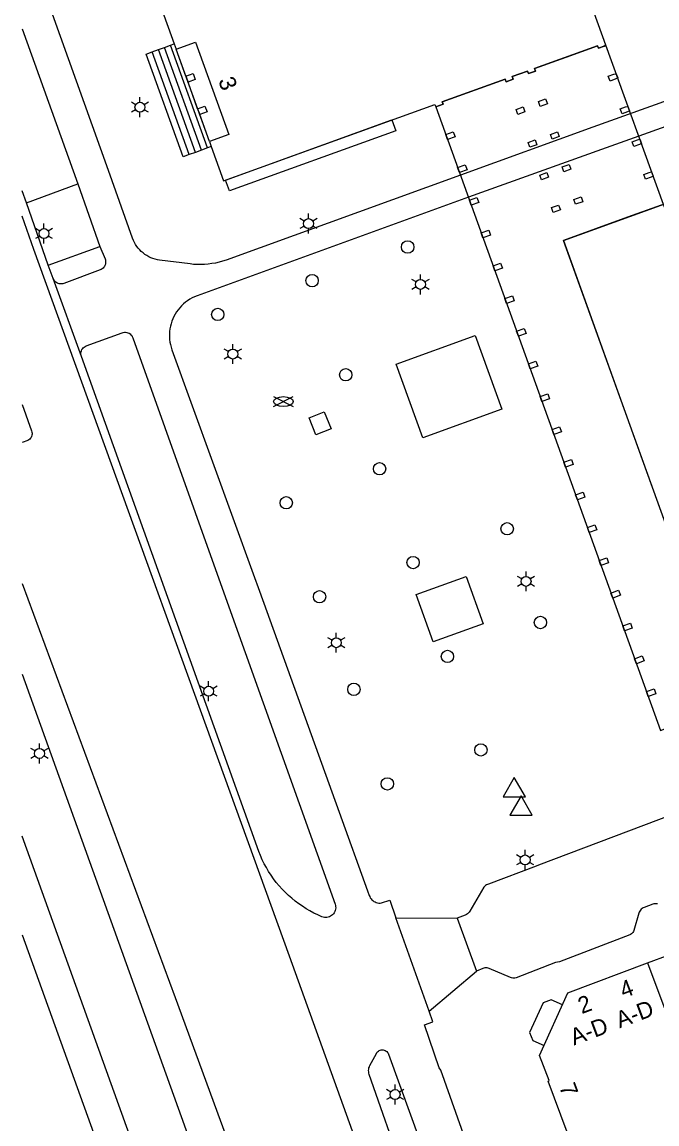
# Model space of a CAD drawing. Extents: x 122462 to 123306, y 485548 to 486417.
# Drawn here: x 122462 to 122519.5, y 485673.5 to 485773.2 of the extents above; entities that cross this region are included whole.
import ezdxf

# ---------------------------------------------------------------- set-up
doc = ezdxf.new("R2010")
doc.units = 0
for name, color, linetype in [('Level 1', 7, 'Continuous'), ('Level 10', 7, 'Continuous'), ('Level 11', 7, 'Continuous'), ('Level 17', 7, 'Continuous'), ('Level 18', 7, 'Continuous'), ('Level 30', 7, 'Continuous'), ('Level 31', 7, 'Continuous'), ('Level 34', 7, 'Continuous'), ('Level 48', 7, 'Continuous'), ('Level 5', 7, 'Continuous'), ('Level 50', 7, 'Continuous'), ('Level 51', 7, 'Continuous'), ('Level 52', 7, 'Continuous'), ('Level 53', 7, 'Continuous'), ('Level 58', 7, 'Continuous')]:
    doc.layers.add(name, color=color, linetype=linetype)

msp = doc.modelspace()

# ---------------------------------------------------------------- linework, layer by layer
at = {"layer": 'Level 1'}
for p, q in [((122475.816, 485771.185), (122475.986, 485770.715)), ((122479.003, 485762.352), (122479.169, 485761.891)), ((122518.673, 485688.045), (122520.616, 485688.777))]:
    msp.add_line(p, q, dxfattribs=at)
for points in [[(122462.03, 485809.393), (122467.769, 485793.488), (122475.816, 485771.185)], [(122479.169, 485761.891), (122480.279, 485758.809), (122499.412, 485765.72), (122499.489, 485765.499), (122500.159, 485765.742), (122500.08, 485765.961), (122505.777, 485768.001), (122505.862, 485767.766), (122506.501, 485767.997), (122506.416, 485768.232), (122507.805, 485768.733), (122507.89, 485768.498), (122508.528, 485768.729), (122508.443, 485768.964), (122511.292, 485769.993), (122514.141, 485771.021), (122514.241, 485770.791), (122514.741, 485770.971), (122514.9, 485771.059), (122506.165, 485795.262)], [(122475.986, 485770.715), (122477.736, 485771.346), (122480.753, 485762.983), (122479.003, 485762.352)], [(122520.199, 485756.429), (122520.11, 485756.65), (122519.901, 485756.601), (122516.856, 485755.503), (122511.049, 485753.41), (122518.197, 485733.594), (122526.209, 485711.38), (122529.079, 485712.419), (122534.438, 485714.36)], [(122513.126, 485668.114), (122509.664, 485677.352), (122509.757, 485677.387), (122508.9, 485679.67), (122511.459, 485685.329), (122518.673, 485688.045)]]:
    msp.add_lwpolyline(points, dxfattribs=at)
at = {"layer": 'Level 10'}
for points in [[(122479.003, 485762.352), (122475.986, 485770.715), (122477.736, 485771.346), (122480.753, 485762.983), (122479.003, 485762.352)], [(122519.84, 485709.069), (122520.535, 485709.334), (122526.209, 485711.38), (122511.049, 485753.41), (122519.901, 485756.601), (122520.11, 485756.65), (122514.9, 485771.059), (122514.741, 485770.971), (122514.241, 485770.791), (122514.141, 485771.021), (122508.443, 485768.964), (122508.528, 485768.729), (122507.89, 485768.498), (122507.805, 485768.733), (122506.416, 485768.232), (122506.501, 485767.997), (122505.862, 485767.766), (122505.777, 485768.001), (122500.08, 485765.961), (122500.159, 485765.742), (122499.489, 485765.499), (122519.84, 485709.069)], [(122480.809, 485757.896), (122480.456, 485758.874), (122495.523, 485764.315), (122495.876, 485763.337), (122480.809, 485757.896)]]:
    msp.add_lwpolyline(points, dxfattribs=at)
at = {"layer": 'Level 11'}
msp.add_lwpolyline([(122510.968, 485684.241), (122509.951, 485684.701), (122509.211, 485684.431), (122507.991, 485681.751), (122508.271, 485681.021), (122509.301, 485680.555)], dxfattribs=at)
at = {"layer": 'Level 17'}
for p, q in [((122462.421, 485756.801), (122467.081, 485758.521)), ((122467.081, 485758.521), (122469.081, 485752.861)), ((122464.401, 485751.171), (122462.421, 485756.801)), ((122464.401, 485751.171), (122469.081, 485752.861)), ((122464.852, 485749.956), (122464.401, 485751.171)), ((122467.401, 485742.907), (122464.852, 485749.956)), ((122498.884, 485683.664), (122495.892, 485692.12)), ((122495.892, 485692.12), (122501.444, 485692.096)), ((122501.444, 485692.096), (122503.198, 485687.29)), ((122498.884, 485683.664), (122503.198, 485687.29))]:
    msp.add_line(p, q, dxfattribs=at)
for points in [[(122553.788, 485778.048), (122513.731, 485763.641), (122501.72, 485759.321), (122480.511, 485751.635), (122480.196, 485751.53), (122479.877, 485751.439), (122479.553, 485751.364), (122479.227, 485751.305), (122478.897, 485751.26), (122478.567, 485751.232), (122478.235, 485751.219), (122477.903, 485751.223), (122477.571, 485751.241), (122477.241, 485751.276), (122474.487, 485751.631), (122474.283, 485751.664), (122474.083, 485751.712), (122473.886, 485751.773), (122473.693, 485751.847), (122473.506, 485751.935), (122473.326, 485752.035), (122473.153, 485752.147), (122472.988, 485752.271), (122472.832, 485752.406), (122472.685, 485752.551), (122472.549, 485752.706), (122472.424, 485752.87), (122472.31, 485753.042), (122472.209, 485753.222), (122472.12, 485753.408), (122472.044, 485753.6), (122469.86, 485759.739), (122463.33, 485777.949)], [(122556.723, 485776.778), (122517.869, 485762.854), (122514.498, 485761.642), (122502.445, 485757.309), (122477.877, 485748.39), (122477.655, 485748.302), (122477.44, 485748.199), (122477.231, 485748.084), (122477.029, 485747.955), (122476.837, 485747.814), (122476.653, 485747.662), (122476.48, 485747.498), (122476.317, 485747.323), (122476.165, 485747.139), (122476.025, 485746.945), (122475.898, 485746.743), (122475.784, 485746.534), (122475.683, 485746.318), (122475.596, 485746.095), (122475.523, 485745.868), (122475.464, 485745.637), (122475.42, 485745.402), (122475.391, 485745.165), (122475.377, 485744.927), (122475.377, 485744.688), (122475.393, 485744.45), (122475.424, 485744.213), (122475.469, 485743.979), (122475.529, 485743.748), (122475.604, 485743.521), (122482.973, 485723.242), (122483.536, 485721.684), (122490.761, 485701.678), (122493.325, 485694.554), (122493.469, 485694.15), (122493.512, 485694.041), (122493.567, 485693.938), (122493.634, 485693.842), (122493.711, 485693.754), (122493.798, 485693.676), (122493.894, 485693.608), (122493.996, 485693.552), (122494.105, 485693.508), (122494.218, 485693.477), (122494.333, 485693.459), (122494.45, 485693.455), (122494.567, 485693.464), (122495.329, 485693.715), (122495.892, 485692.12)], [(122462.03, 485772.55), (122467.081, 485758.521)], [(122462.421, 485756.801), (122462.03, 485757.888)], [(122469.081, 485752.861), (122469.546, 485751.737), (122469.578, 485751.642), (122469.597, 485751.543), (122469.603, 485751.443), (122469.595, 485751.343), (122469.574, 485751.245), (122469.54, 485751.15), (122469.494, 485751.061), (122469.436, 485750.979), (122469.368, 485750.905), (122469.291, 485750.841), (122469.206, 485750.788), (122469.114, 485750.747), (122465.814, 485749.522), (122465.712, 485749.492), (122465.607, 485749.477), (122465.5, 485749.477), (122465.395, 485749.492), (122465.293, 485749.522), (122465.196, 485749.565), (122465.106, 485749.622), (122465.026, 485749.691), (122464.955, 485749.771), (122464.897, 485749.86), (122464.852, 485749.956)], [(122467.401, 485742.907), (122467.372, 485743.009), (122467.358, 485743.115), (122467.359, 485743.221), (122467.376, 485743.327), (122467.407, 485743.429), (122467.452, 485743.525), (122467.51, 485743.614), (122467.58, 485743.694), (122467.661, 485743.763), (122467.751, 485743.82), (122467.848, 485743.864), (122471.094, 485745.058), (122471.197, 485745.088), (122471.304, 485745.103), (122471.412, 485745.102), (122471.518, 485745.086), (122471.621, 485745.055), (122471.719, 485745.009), (122471.809, 485744.95), (122471.889, 485744.879), (122471.959, 485744.797), (122472.016, 485744.706), (122472.059, 485744.607), (122480.612, 485720.679), (122490.38, 485693.352), (122490.411, 485693.241), (122490.428, 485693.128), (122490.431, 485693.013), (122490.419, 485692.898), (122490.392, 485692.787), (122490.351, 485692.679), (122490.297, 485692.578), (122490.23, 485692.484), (122490.152, 485692.4), (122490.064, 485692.326), (122489.967, 485692.264), (122489.863, 485692.215), (122489.754, 485692.179), (122489.641, 485692.158), (122489.526, 485692.151), (122489.412, 485692.16), (122489.299, 485692.182), (122489.19, 485692.219), (122488.821, 485692.379), (122488.458, 485692.554), (122488.103, 485692.742), (122487.755, 485692.945), (122487.415, 485693.161), (122487.085, 485693.39), (122486.763, 485693.632), (122486.451, 485693.886), (122486.149, 485694.152), (122485.858, 485694.43), (122485.579, 485694.719), (122485.31, 485695.019), (122485.054, 485695.329), (122484.81, 485695.649), (122484.579, 485695.979), (122484.36, 485696.317), (122484.156, 485696.663), (122483.965, 485697.017), (122483.788, 485697.379), (122483.625, 485697.747), (122483.477, 485698.121), (122475.954, 485719.079), (122467.401, 485742.907)], [(122498.317, 485735.558), (122495.915, 485742.218), (122503.073, 485744.799), (122505.474, 485738.139), (122498.317, 485735.558)], [(122462.03, 485738.553), (122462.895, 485736.17), (122462.922, 485736.074), (122462.936, 485735.975), (122462.935, 485735.876), (122462.92, 485735.777), (122462.891, 485735.682), (122462.849, 485735.591), (122462.795, 485735.508), (122462.729, 485735.433), (122462.653, 485735.368), (122462.569, 485735.315), (122462.478, 485735.274), (122462.123, 485735.145), (122462.03, 485735.129)], [(122499.271, 485717.091), (122497.73, 485721.364), (122502.261, 485722.998), (122503.802, 485718.725), (122499.271, 485717.091)], [(122462.03, 485714.173), (122476.451, 485674.131), (122490.061, 485636.281), (122490.492, 485635.049), (122490.94, 485633.69), (122486.307, 485632.015), (122486.07, 485632.692), (122462.03, 485699.508)], [(122530.52, 485705.083), (122508.8, 485696.87), (122508.572, 485696.778), (122504.283, 485695.175), (122504.183, 485695.146), (122504.089, 485695.102), (122504.002, 485695.044), (122503.925, 485694.974), (122503.86, 485694.893), (122502.58, 485692.72), (122502.514, 485692.63), (122502.44, 485692.547), (122502.357, 485692.472), (122502.267, 485692.406), (122502.17, 485692.35), (122501.444, 485692.096)], [(122519.565, 485693.387), (122519.461, 485693.398), (122519.356, 485693.395), (122519.253, 485693.378), (122519.153, 485693.348), (122518.374, 485693.058), (122518.278, 485693.015), (122518.188, 485692.959), (122518.106, 485692.892), (122518.034, 485692.815), (122517.973, 485692.729), (122517.924, 485692.635), (122517.887, 485692.536), (122517.42, 485690.96), (122517.387, 485690.874), (122517.342, 485690.794), (122517.285, 485690.722), (122517.218, 485690.66), (122517.142, 485690.608), (122517.059, 485690.569), (122510.696, 485688.145), (122510.351, 485688.076), (122506.763, 485686.685), (122506.665, 485686.664), (122506.565, 485686.655), (122506.464, 485686.659), (122506.365, 485686.676), (122506.269, 485686.705), (122504.341, 485687.534), (122504.247, 485687.565), (122504.149, 485687.584), (122504.05, 485687.59), (122503.951, 485687.585), (122503.854, 485687.567), (122503.759, 485687.537), (122503.198, 485687.29)], [(122462.03, 485690.569), (122468.491, 485672.661), (122468.93, 485671.467), (122468.958, 485671.359), (122468.974, 485671.248), (122468.977, 485671.136), (122468.968, 485671.025), (122468.947, 485670.915), (122468.914, 485670.808), (122468.869, 485670.706), (122468.813, 485670.609), (122468.738, 485670.509), (122468.65, 485670.418), (122468.552, 485670.339), (122468.445, 485670.273), (122468.331, 485670.221), (122462.03, 485667.962)], [(122517.992, 485637.263), (122516.536, 485641.148), (122515.954, 485642.7), (122512.091, 485651.221), (122504.421, 485666.431), (122503.571, 485668.291), (122502.841, 485670.151), (122499.95, 485678.332), (122499.8, 485678.557), (122498.464, 485682.442), (122499.229, 485682.714), (122498.884, 485683.664)], [(122496.573, 485669.072), (122493.473, 485677.956), (122493.441, 485678.069), (122493.422, 485678.185), (122493.417, 485678.302), (122493.426, 485678.419), (122493.448, 485678.534), (122493.484, 485678.646), (122493.533, 485678.753), (122494.116, 485679.855), (122494.165, 485679.933), (122494.226, 485680.002), (122494.296, 485680.062), (122494.375, 485680.11), (122494.46, 485680.145), (122494.55, 485680.167), (122494.642, 485680.174), (122494.734, 485680.168), (122494.824, 485680.148), (122494.909, 485680.114), (122494.989, 485680.068), (122495.06, 485680.009), (122495.122, 485679.941), (122495.173, 485679.864), (122495.211, 485679.78), (122499.089, 485669.13)]]:
    msp.add_lwpolyline(points, dxfattribs=at)
at = {"layer": 'Level 18'}
for points in [[(122536.802, 485548.322), (122486.244, 485688.656), (122463.104, 485752.601), (122462.03, 485755.597)], [(122462.03, 485722.381), (122475.9, 485684.915), (122504.434, 485607.215), (122525.107, 485548.322)]]:
    msp.add_lwpolyline(points, dxfattribs=at)
at = {"layer": 'Level 30'}
for p, q in [((122475.481, 485771.064), (122475.816, 485771.185)), ((122478.832, 485761.77), (122475.481, 485771.064)), ((122476.865, 485768.278), (122475.986, 485770.715)), ((122476.865, 485768.278), (122477.062, 485767.733)), ((122477.934, 485765.316), (122477.062, 485767.733)), ((122477.934, 485765.316), (122478.121, 485764.798)), ((122479.003, 485762.352), (122478.121, 485764.798)), ((122479.169, 485761.891), (122478.832, 485761.77))]:
    msp.add_line(p, q, dxfattribs=at)
for points in [[(122476.865, 485768.278), (122477.523, 485768.515), (122477.72, 485767.97), (122477.062, 485767.733)], [(122477.934, 485765.316), (122478.593, 485765.554), (122478.78, 485765.036), (122478.121, 485764.798)]]:
    msp.add_lwpolyline(points, dxfattribs=at)
at = {"layer": 'Level 31'}
for p, q in [((122473.829, 485770.469), (122474.38, 485770.667)), ((122477.18, 485761.174), (122473.829, 485770.469)), ((122474.38, 485770.667), (122474.93, 485770.866)), ((122477.731, 485761.373), (122474.38, 485770.667)), ((122474.93, 485770.866), (122475.481, 485771.064)), ((122478.281, 485761.571), (122474.93, 485770.866)), ((122478.281, 485761.571), (122477.731, 485761.373)), ((122478.832, 485761.77), (122478.281, 485761.571)), ((122477.731, 485761.373), (122477.18, 485761.174))]:
    msp.add_line(p, q, dxfattribs=at)
msp.add_lwpolyline([(122477.18, 485761.174), (122476.63, 485760.976), (122473.279, 485770.27), (122473.829, 485770.469)], dxfattribs=at)
at = {"layer": 'Level 34'}
for points in [[(122515.291, 485767.831), (122515.121, 485768.281), (122515.621, 485768.461), (122515.83, 485768.492), (122515.97, 485768.105), (122515.801, 485768.021), (122515.291, 485767.831)], [(122506.935, 485764.8), (122506.769, 485765.26), (122507.408, 485765.491), (122507.574, 485765.031), (122506.935, 485764.8)], [(122508.963, 485765.532), (122508.797, 485765.992), (122509.436, 485766.223), (122509.602, 485765.763), (122508.963, 485765.532)], [(122516.371, 485764.871), (122516.191, 485765.301), (122516.691, 485765.491), (122516.899, 485765.535), (122517.04, 485765.146), (122516.861, 485765.051), (122516.371, 485764.871)], [(122500.558, 485762.543), (122500.395, 485762.995), (122501.083, 485763.242), (122501.246, 485762.79), (122500.558, 485762.543)], [(122508.008, 485761.832), (122507.848, 485762.274), (122508.487, 485762.506), (122508.647, 485762.064), (122508.008, 485761.832)], [(122510.036, 485762.564), (122509.876, 485763.006), (122510.515, 485763.238), (122510.675, 485762.796), (122510.036, 485762.564)], [(122517.431, 485761.901), (122517.271, 485762.331), (122517.761, 485762.521), (122517.969, 485762.576), (122518.113, 485762.177), (122517.931, 485762.091), (122517.431, 485761.901)], [(122501.636, 485759.553), (122501.473, 485760.005), (122502.161, 485760.252), (122502.324, 485759.8), (122501.636, 485759.553)], [(122509.073, 485758.884), (122508.913, 485759.326), (122509.552, 485759.558), (122509.712, 485759.116), (122509.073, 485758.884)], [(122511.101, 485759.616), (122510.941, 485760.058), (122511.58, 485760.29), (122511.74, 485759.848), (122511.101, 485759.616)], [(122518.491, 485758.951), (122518.331, 485759.381), (122518.831, 485759.561), (122519.039, 485759.616), (122519.18, 485759.226), (122518.991, 485759.121), (122518.491, 485758.951)], [(122502.701, 485756.6), (122502.538, 485757.052), (122503.225, 485757.299), (122503.388, 485756.847), (122502.701, 485756.6)], [(122510.135, 485755.947), (122509.979, 485756.378), (122510.619, 485756.609), (122510.775, 485756.178), (122510.135, 485755.947)], [(122512.163, 485756.679), (122512.007, 485757.11), (122512.647, 485757.341), (122512.803, 485756.91), (122512.163, 485756.679)], [(122503.769, 485753.639), (122503.606, 485754.091), (122504.294, 485754.338), (122504.457, 485753.886), (122503.769, 485753.639)], [(122504.844, 485750.658), (122504.681, 485751.11), (122505.368, 485751.357), (122505.531, 485750.905), (122504.844, 485750.658)], [(122505.908, 485747.706), (122505.745, 485748.158), (122506.433, 485748.405), (122506.596, 485747.953), (122505.908, 485747.706)], [(122506.98, 485744.735), (122506.817, 485745.187), (122507.505, 485745.434), (122507.668, 485744.982), (122506.98, 485744.735)], [(122508.044, 485741.783), (122507.881, 485742.235), (122508.569, 485742.482), (122508.732, 485742.03), (122508.044, 485741.783)], [(122509.113, 485738.821), (122508.95, 485739.273), (122509.637, 485739.52), (122509.8, 485739.068), (122509.113, 485738.821)], [(122510.184, 485735.85), (122510.021, 485736.302), (122510.709, 485736.549), (122510.872, 485736.097), (122510.184, 485735.85)], [(122511.249, 485732.897), (122511.086, 485733.349), (122511.774, 485733.597), (122511.937, 485733.145), (122511.249, 485732.897)], [(122512.317, 485729.936), (122512.154, 485730.388), (122512.842, 485730.635), (122513.005, 485730.183), (122512.317, 485729.936)], [(122513.385, 485726.974), (122513.222, 485727.426), (122513.91, 485727.674), (122514.073, 485727.222), (122513.385, 485726.974)], [(122514.456, 485724.004), (122514.293, 485724.456), (122514.981, 485724.703), (122515.144, 485724.251), (122514.456, 485724.004)], [(122515.521, 485721.051), (122515.358, 485721.503), (122516.046, 485721.75), (122516.209, 485721.298), (122515.521, 485721.051)], [(122516.596, 485718.07), (122516.433, 485718.522), (122517.121, 485718.77), (122517.284, 485718.318), (122516.596, 485718.07)], [(122517.664, 485715.109), (122517.501, 485715.561), (122518.189, 485715.808), (122518.352, 485715.356), (122517.664, 485715.109)], [(122518.732, 485712.147), (122518.569, 485712.599), (122519.257, 485712.847), (122519.42, 485712.395), (122518.732, 485712.147)]]:
    msp.add_lwpolyline(points, dxfattribs=at)
at = {"layer": 'Level 48'}
msp.add_lwpolyline([(122488.648, 485735.81), (122488.038, 485737.35), (122489.4, 485737.89), (122490.01, 485736.35), (122488.648, 485735.81)], dxfattribs=at)
at = {"layer": 'Level 5'}
msp.add_line((122518.673, 485688.046), (122518.673, 485688.045), dxfattribs=at)
msp.add_lwpolyline([(122518.673, 485688.045), (122521.429, 485680.726), (122523.372, 485681.458)], dxfattribs=at)
at = {"layer": 'Level 50'}
for p, q in [((122472.32, 485765.684), (122471.93, 485765.909)), ((122472.71, 485765.909), (122472.71, 485766.359)), ((122473.489, 485765.909), (122473.099, 485765.684)), ((122472.32, 485765.234), (122471.93, 485765.009)), ((122472.71, 485764.559), (122472.71, 485765.009)), ((122473.489, 485765.009), (122473.099, 485765.234)), ((122487.97, 485755.379), (122487.97, 485755.829)), ((122463.63, 485754.254), (122463.24, 485754.479)), ((122464.02, 485754.479), (122464.02, 485754.929)), ((122464.799, 485754.479), (122464.409, 485754.254)), ((122487.58, 485755.154), (122487.19, 485755.379)), ((122487.58, 485754.704), (122487.19, 485754.479)), ((122487.97, 485754.029), (122487.97, 485754.479)), ((122488.749, 485755.379), (122488.359, 485755.154)), ((122488.749, 485754.479), (122488.359, 485754.704)), ((122463.63, 485753.804), (122463.24, 485753.579)), ((122464.02, 485753.129), (122464.02, 485753.579)), ((122464.799, 485753.579), (122464.409, 485753.804)), ((122497.72, 485749.654), (122497.33, 485749.879)), ((122498.11, 485749.879), (122498.11, 485750.329)), ((122498.889, 485749.879), (122498.499, 485749.654)), ((122497.72, 485749.204), (122497.33, 485748.979)), ((122498.11, 485748.529), (122498.11, 485748.979)), ((122498.889, 485748.979), (122498.499, 485749.204)), ((122480.73, 485743.354), (122480.34, 485743.579)), ((122481.12, 485743.579), (122481.12, 485744.029)), ((122481.899, 485743.579), (122481.509, 485743.354)), ((122480.73, 485742.904), (122480.34, 485742.679)), ((122481.12, 485742.229), (122481.12, 485742.679)), ((122481.899, 485742.679), (122481.509, 485742.904)), ((122507.28, 485722.784), (122506.89, 485723.009)), ((122507.67, 485723.009), (122507.67, 485723.459)), ((122508.449, 485723.009), (122508.059, 485722.784)), ((122507.28, 485722.334), (122506.89, 485722.109)), ((122507.67, 485721.659), (122507.67, 485722.109)), ((122508.449, 485722.109), (122508.059, 485722.334)), ((122490.49, 485717.459), (122490.49, 485717.909)), ((122490.1, 485717.234), (122489.71, 485717.459)), ((122490.1, 485716.784), (122489.71, 485716.559)), ((122491.269, 485717.459), (122490.879, 485717.234)), ((122491.269, 485716.559), (122490.879, 485716.784)), ((122490.49, 485716.109), (122490.49, 485716.559)), ((122478.54, 485712.844), (122478.15, 485713.069)), ((122478.93, 485713.069), (122478.93, 485713.519)), ((122479.709, 485713.069), (122479.319, 485712.844)), ((122478.54, 485712.394), (122478.15, 485712.169)), ((122478.93, 485711.719), (122478.93, 485712.169)), ((122479.709, 485712.169), (122479.319, 485712.394)), ((122463.61, 485707.439), (122463.61, 485707.889)), ((122463.22, 485707.214), (122462.83, 485707.439)), ((122463.22, 485706.764), (122462.83, 485706.539)), ((122464.389, 485707.439), (122463.999, 485707.214)), ((122464.389, 485706.539), (122463.999, 485706.764)), ((122463.61, 485706.089), (122463.61, 485706.539)), ((122507.199, 485697.581), (122506.809, 485697.806)), ((122507.589, 485697.806), (122507.589, 485698.256)), ((122508.368, 485697.806), (122507.978, 485697.581)), ((122507.199, 485697.131), (122506.809, 485696.906)), ((122507.589, 485696.456), (122507.589, 485696.906)), ((122508.368, 485696.906), (122507.978, 485697.131)), ((122495.81, 485676.579), (122495.81, 485677.029)), ((122495.42, 485676.354), (122495.03, 485676.579)), ((122495.42, 485675.904), (122495.03, 485675.679)), ((122496.589, 485676.579), (122496.199, 485676.354)), ((122496.589, 485675.679), (122496.199, 485675.904)), ((122495.81, 485675.229), (122495.81, 485675.679))]:
    msp.add_line(p, q, dxfattribs=at)
for centre in [(122472.71, 485765.459), (122464.02, 485754.029), (122487.97, 485754.929), (122498.11, 485749.429), (122481.12, 485743.129), (122507.67, 485722.559), (122490.49, 485717.009), (122478.93, 485712.619), (122463.61, 485706.989), (122507.589, 485697.356), (122495.81, 485676.129)]:
    msp.add_circle(centre, 0.45, dxfattribs=at)
at = {"layer": 'Level 51'}
for p, q in [((122506.597, 485704.821), (122505.587, 485703.071)), ((122507.607, 485703.071), (122506.597, 485704.821)), ((122505.587, 485703.071), (122507.607, 485703.071)), ((122507.214, 485703.164), (122506.204, 485701.414)), ((122508.224, 485701.414), (122507.214, 485703.164)), ((122506.204, 485701.414), (122508.224, 485701.414))]:
    msp.add_line(p, q, dxfattribs=at)
at = {"layer": 'Level 52'}
for p, q in [((122484.81, 485738.384), (122486.591, 485739.274)), ((122484.81, 485739.274), (122486.591, 485738.384))]:
    msp.add_line(p, q, dxfattribs=at)
msp.add_ellipse((122485.7, 485738.827), major_axis=(0.89, 0), ratio=0.5, dxfattribs=at)
at = {"layer": 'Level 53'}
for centre in [(122496.953, 485752.812), (122488.3, 485749.769), (122479.75, 485746.709), (122491.34, 485741.249), (122494.41, 485732.749), (122485.96, 485729.669), (122505.96, 485727.319), (122497.44, 485724.259), (122488.97, 485721.169), (122508.97, 485718.839), (122500.55, 485715.769), (122492.08, 485712.789), (122503.58, 485707.309), (122495.11, 485704.239)]:
    msp.add_circle(centre, 0.56, dxfattribs=at)

# ---------------------------------------------------------------- texts
at = {"layer": 'Level 58'}
for s, rotation, p in [('3', 289.83311, (122479.779, 485767.889)), ('4', 20.62666, (122516.504, 485684.825)), ('2', 20.62666, (122512.72, 485683.401)), ('A-D', 20.62666, (122516.146, 485682.114)), ('A-D', 20.62666, (122512.016, 485680.56)), ('7', 290.5791, (122510.643, 485676.841))]:
    msp.add_text(s, height=1.5, rotation=rotation, dxfattribs=at).set_placement(p)

doc.saveas('drawing.dxf')
